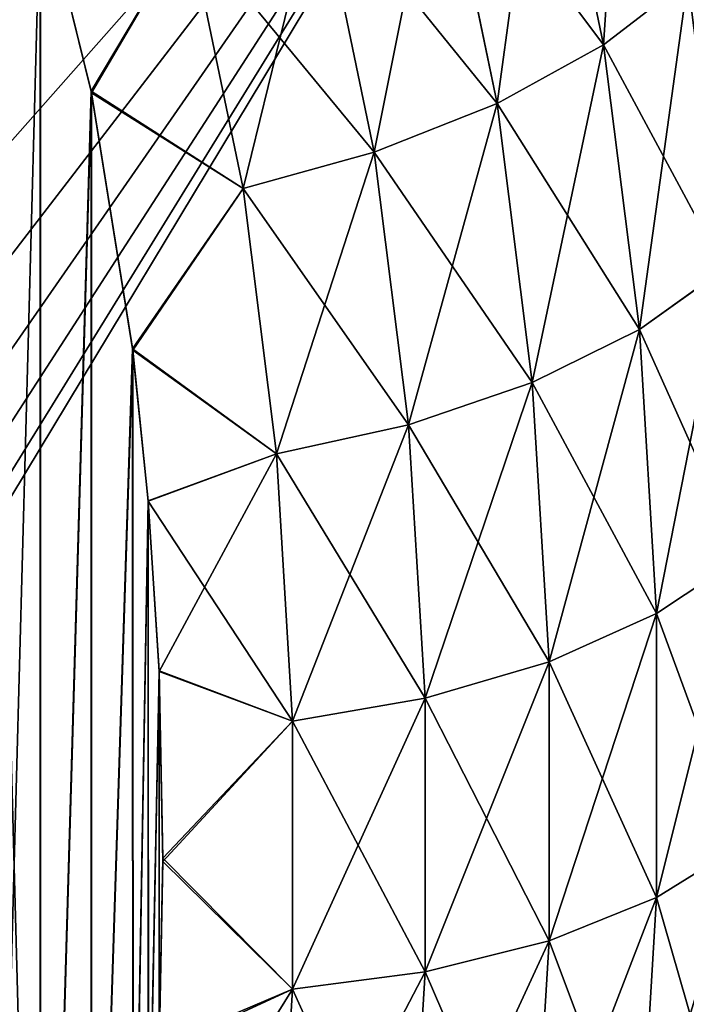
# Model space of a CAD drawing. Header units: millimetres. Extents: x -168 to 168, y -6 to 84.
# Tile 631 of 656: x 166.381 to 167.354, y 53.126 to 54.564. Entities that reach past the tile are written whole.
import ezdxf

# ---------------------------------------------------------------- set-up
doc = ezdxf.new("R2010")
doc.units = ezdxf.units.MM
doc.header["$LTSCALE"] = 65.185185
for name, color, linetype in [('651', 7, 'CONTINUOUS'), ('657', 7, 'CONTINUOUS'), ('658', 7, 'CONTINUOUS'), ('666', 7, 'CONTINUOUS'), ('667', 7, 'CONTINUOUS'), ('753', 7, 'CONTINUOUS'), ('759', 7, 'CONTINUOUS'), ('760', 7, 'CONTINUOUS'), ('768', 7, 'CONTINUOUS'), ('769', 7, 'CONTINUOUS')]:
    doc.layers.add(name, color=color, linetype=linetype)

msp = doc.modelspace()

# ---------------------------------------------------------------- linework, layer by layer
at = {"layer": '651', "linetype": 'CONTINUOUS'}
for points in [[(166, 53.2563, 104.8319), (166, 53.2563, 105.1681), (167.3519, 55.5, 105), (166, 53.2563, 104.8319)], [(166, 53.2563, 105.1681), (166, 53.3064, 105.5007), (167.3519, 55.5, 105), (166, 53.2563, 105.1681)], [(166, 53.3064, 105.5007), (166, 53.4055, 105.822), (167.3519, 55.5, 105), (166, 53.3064, 105.5007)], [(166, 53.4055, 105.822), (166, 53.5514, 106.125), (167.3519, 55.5, 105), (166, 53.4055, 105.822)], [(166, 53.5514, 106.125), (166, 53.7409, 106.4029), (167.3519, 55.5, 105), (166, 53.5514, 106.125)], [(166, 53.7409, 106.4029), (166, 53.9696, 106.6494), (167.3519, 55.5, 105), (166, 53.7409, 106.4029)], [(166, 53.9696, 106.6494), (166, 54.2325, 106.859), (167.3519, 55.5, 105), (166, 53.9696, 106.6494)], [(166, 54.2325, 106.859), (166, 54.5238, 107.0272), (167.3519, 55.5, 105), (166, 54.2325, 106.859)], [(166, 54.5238, 107.0272), (166, 54.8368, 107.15), (167.3519, 55.5, 105), (166, 54.5238, 107.0272)], [(166, 53.3064, 104.4993), (166, 53.2563, 104.8319), (167.3519, 55.5, 105), (166, 53.3064, 104.4993)], [(166, 54.8368, 102.85), (166, 54.5238, 102.9728), (167.3519, 55.5, 105), (166, 54.8368, 102.85)], [(166, 54.5238, 102.9728), (166, 54.2325, 103.141), (167.3519, 55.5, 105), (166, 54.5238, 102.9728)], [(166, 54.2325, 103.141), (166, 53.9696, 103.3506), (167.3519, 55.5, 105), (166, 54.2325, 103.141)], [(166, 53.9696, 103.3506), (166, 53.7409, 103.5971), (167.3519, 55.5, 105), (166, 53.9696, 103.3506)], [(166, 53.7409, 103.5971), (166, 53.5514, 103.875), (167.3519, 55.5, 105), (166, 53.7409, 103.5971)], [(166, 53.5514, 103.875), (166, 53.4055, 104.178), (167.3519, 55.5, 105), (166, 53.5514, 103.875)], [(166, 53.4055, 104.178), (166, 53.3064, 104.4993), (167.3519, 55.5, 105), (166, 53.4055, 104.178)]]:
    msp.add_3dface(points, dxfattribs=at)
at = {"layer": '657', "linetype": 'CONTINUOUS'}
for points in [[(167.2335, 54.5276, 100.9187), (166.9936, 54.8485, 100.5791), (167.1469, 54.9449, 100.6778), (167.2335, 54.5276, 100.9187)], [(167.2335, 54.5276, 100.9187), (167.1469, 54.9449, 100.6778), (167.3562, 54.6223, 101.0481), (167.2335, 54.5276, 100.9187)], [(167.078, 54.4418, 100.8139), (166.8169, 54.765, 100.5134), (166.9936, 54.8485, 100.5791), (167.078, 54.4418, 100.8139)], [(167.078, 54.4418, 100.8139), (166.9936, 54.8485, 100.5791), (167.2335, 54.5276, 100.9187), (167.078, 54.4418, 100.8139)], [(166.4118, 54.7599, 100.4273), (166.6283, 54.6993, 100.4838), (166.4859, 54.4575, 100.6019), (166.4118, 54.7599, 100.4273)], [(166.8987, 54.3706, 100.7412), (166.6283, 54.6993, 100.4838), (166.8169, 54.765, 100.5134), (166.8987, 54.3706, 100.7412)], [(166.8987, 54.3706, 100.7412), (166.8169, 54.765, 100.5134), (167.078, 54.4418, 100.8139), (166.8987, 54.3706, 100.7412)], [(166.6283, 54.6993, 100.4838), (166.7074, 54.3179, 100.704), (166.4859, 54.4575, 100.6019), (166.6283, 54.6993, 100.4838)], [(166.7074, 54.3179, 100.704), (166.6283, 54.6993, 100.4838), (166.8987, 54.3706, 100.7412), (166.7074, 54.3179, 100.704)], [(167.4095, 54.2001, 101.2918), (167.2335, 54.5276, 100.9187), (167.3562, 54.6223, 101.0481), (167.4095, 54.2001, 101.2918)], [(167.2859, 54.112, 101.1587), (167.078, 54.4418, 100.8139), (167.2335, 54.5276, 100.9187), (167.2859, 54.112, 101.1587)], [(167.2859, 54.112, 101.1587), (167.2335, 54.5276, 100.9187), (167.4095, 54.2001, 101.2918), (167.2859, 54.112, 101.1587)], [(166.4859, 54.4575, 100.6019), (166.7074, 54.3179, 100.704), (166.5463, 54.0818, 100.8188), (166.4859, 54.4575, 100.6019)], [(167.1293, 54.0344, 101.0491), (166.8987, 54.3706, 100.7412), (167.078, 54.4418, 100.8139), (167.1293, 54.0344, 101.0491)], [(167.1293, 54.0344, 101.0491), (167.078, 54.4418, 100.8139), (167.2859, 54.112, 101.1587), (167.1293, 54.0344, 101.0491)], [(166.9488, 53.9727, 100.9709), (166.7074, 54.3179, 100.704), (166.8987, 54.3706, 100.7412), (166.9488, 53.9727, 100.9709)], [(166.9488, 53.9727, 100.9709), (166.8987, 54.3706, 100.7412), (167.1293, 54.0344, 101.0491), (166.9488, 53.9727, 100.9709)], [(166.7074, 54.3179, 100.704), (166.7562, 53.9303, 100.9278), (166.5463, 54.0818, 100.8188), (166.7074, 54.3179, 100.704)], [(166.7562, 53.9303, 100.9278), (166.7074, 54.3179, 100.704), (166.9488, 53.9727, 100.9709), (166.7562, 53.9303, 100.9278)], [(167.4347, 53.7794, 101.5347), (167.2859, 54.112, 101.1587), (167.4095, 54.2001, 101.2918), (167.4347, 53.7794, 101.5347)], [(167.3107, 53.697, 101.3983), (167.1293, 54.0344, 101.0491), (167.2859, 54.112, 101.1587), (167.3107, 53.697, 101.3983)], [(167.3107, 53.697, 101.3983), (167.2859, 54.112, 101.1587), (167.4347, 53.7794, 101.5347), (167.3107, 53.697, 101.3983)], [(166.5463, 54.0818, 100.8188), (166.7562, 53.9303, 100.9278), (166.569, 53.8612, 100.9462), (166.5463, 54.0818, 100.8188)], [(167.1538, 53.6267, 101.2845), (166.9488, 53.9727, 100.9709), (167.1293, 54.0344, 101.0491), (167.1538, 53.6267, 101.2845)], [(167.1538, 53.6267, 101.2845), (167.1293, 54.0344, 101.0491), (167.3107, 53.697, 101.3983), (167.1538, 53.6267, 101.2845)], [(166.9728, 53.5734, 101.2014), (166.7562, 53.9303, 100.9278), (166.9488, 53.9727, 100.9709), (166.9728, 53.5734, 101.2014)], [(166.9728, 53.5734, 101.2014), (166.9488, 53.9727, 100.9709), (167.1538, 53.6267, 101.2845), (166.9728, 53.5734, 101.2014)], [(166.7562, 53.9303, 100.9278), (166.7796, 53.5398, 101.1532), (166.569, 53.8612, 100.9462), (166.7562, 53.9303, 100.9278)], [(166.7796, 53.5398, 101.1532), (166.7562, 53.9303, 100.9278), (166.9728, 53.5734, 101.2014), (166.7796, 53.5398, 101.1532)], [(166.569, 53.8612, 100.9462), (166.7796, 53.5398, 101.1532), (166.5846, 53.6132, 101.0893), (166.569, 53.8612, 100.9462)], [(167.4347, 53.3592, 101.7773), (167.3107, 53.697, 101.3983), (167.4347, 53.7794, 101.5347), (167.4347, 53.3592, 101.7773)], [(167.3107, 53.2823, 101.6377), (167.1538, 53.6267, 101.2845), (167.3107, 53.697, 101.3983), (167.3107, 53.2823, 101.6377)], [(167.3107, 53.2823, 101.6377), (167.3107, 53.697, 101.3983), (167.4347, 53.3592, 101.7773), (167.3107, 53.2823, 101.6377)], [(167.1538, 53.2189, 101.52), (166.9728, 53.5734, 101.2014), (167.1538, 53.6267, 101.2845), (167.1538, 53.2189, 101.52)], [(167.1538, 53.2189, 101.52), (167.1538, 53.6267, 101.2845), (167.3107, 53.2823, 101.6377), (167.1538, 53.2189, 101.52)], [(166.5846, 53.6132, 101.0893), (166.7796, 53.5398, 101.1532), (166.5903, 53.34, 101.2471), (166.5846, 53.6132, 101.0893)], [(166.9728, 53.1736, 101.4322), (166.7796, 53.5398, 101.1532), (166.9728, 53.5734, 101.2014), (166.9728, 53.1736, 101.4322)], [(166.9728, 53.1736, 101.4322), (166.9728, 53.5734, 101.2014), (167.1538, 53.2189, 101.52), (166.9728, 53.1736, 101.4322)], [(166.7796, 53.5398, 101.1532), (166.7796, 53.1486, 101.3791), (166.5903, 53.34, 101.2471), (166.7796, 53.5398, 101.1532)], [(166.7796, 53.1486, 101.3791), (166.7796, 53.5398, 101.1532), (166.9728, 53.1736, 101.4322), (166.7796, 53.1486, 101.3791)], [(167.4095, 52.9386, 102.0202), (167.3107, 53.2823, 101.6377), (167.4347, 53.3592, 101.7773), (167.4095, 52.9386, 102.0202)], [(166.5903, 53.34, 101.2471), (166.7796, 53.1486, 101.3791), (166.5849, 53.0655, 101.4056), (166.5903, 53.34, 101.2471)], [(167.2859, 52.8673, 101.8773), (167.1538, 53.2189, 101.52), (167.3107, 53.2823, 101.6377), (167.2859, 52.8673, 101.8773)], [(167.2859, 52.8673, 101.8773), (167.3107, 53.2823, 101.6377), (167.4095, 52.9386, 102.0202), (167.2859, 52.8673, 101.8773)], [(167.1293, 52.8112, 101.7553), (166.9728, 53.1736, 101.4322), (167.1538, 53.2189, 101.52), (167.1293, 52.8112, 101.7553)], [(167.1293, 52.8112, 101.7553), (167.1538, 53.2189, 101.52), (167.2859, 52.8673, 101.8773), (167.1293, 52.8112, 101.7553)], [(166.9488, 52.7743, 101.6628), (166.7796, 53.1486, 101.3791), (166.9728, 53.1736, 101.4322), (166.9488, 52.7743, 101.6628)], [(166.9488, 52.7743, 101.6628), (166.9728, 53.1736, 101.4322), (167.1293, 52.8112, 101.7553), (166.9488, 52.7743, 101.6628)], [(166.7796, 53.1486, 101.3791), (166.7562, 52.7582, 101.6045), (166.5849, 53.0655, 101.4056), (166.7796, 53.1486, 101.3791)], [(166.7562, 52.7582, 101.6045), (166.7796, 53.1486, 101.3791), (166.9488, 52.7743, 101.6628), (166.7562, 52.7582, 101.6045)]]:
    msp.add_3dface(points, dxfattribs=at)
at = {"layer": '658', "linetype": 'CONTINUOUS'}
for points in [[(166.3281, 51.6699, 102.2113), (166.3281, 55, 100.2887), (166.4118, 54.7599, 100.4273), (166.3281, 51.6699, 102.2113)], [(166.3281, 51.6699, 102.2113), (166.4118, 54.7599, 100.4273), (166.4117, 51.9097, 102.0728), (166.3281, 51.6699, 102.2113)], [(166.4118, 54.7599, 100.4273), (166.4859, 54.4575, 100.6019), (166.4117, 51.9097, 102.0728), (166.4118, 54.7599, 100.4273)], [(166.4859, 54.4575, 100.6019), (166.4861, 52.2132, 101.8976), (166.4117, 51.9097, 102.0728), (166.4859, 54.4575, 100.6019)], [(166.4859, 54.4575, 100.6019), (166.5463, 54.0818, 100.8188), (166.4861, 52.2132, 101.8976), (166.4859, 54.4575, 100.6019)], [(166.5463, 54.0818, 100.8188), (166.5468, 52.592, 101.679), (166.4861, 52.2132, 101.8976), (166.5463, 54.0818, 100.8188)], [(166.5463, 54.0818, 100.8188), (166.569, 53.8612, 100.9462), (166.5468, 52.592, 101.679), (166.5463, 54.0818, 100.8188)], [(166.569, 53.8612, 100.9462), (166.5695, 52.8147, 101.5504), (166.5468, 52.592, 101.679), (166.569, 53.8612, 100.9462)], [(166.569, 53.8612, 100.9462), (166.5846, 53.6132, 101.0893), (166.5695, 52.8147, 101.5504), (166.569, 53.8612, 100.9462)], [(166.5846, 53.6132, 101.0893), (166.5849, 53.0655, 101.4056), (166.5695, 52.8147, 101.5504), (166.5846, 53.6132, 101.0893)], [(166.5846, 53.6132, 101.0893), (166.5903, 53.34, 101.2471), (166.5849, 53.0655, 101.4056), (166.5846, 53.6132, 101.0893)]]:
    msp.add_3dface(points, dxfattribs=at)
at = {"layer": '666', "linetype": 'CONTINUOUS'}
for points in [[(166.4113, 54.7615, 109.5736), (166.3281, 55, 109.7113), (166.4114, 51.9087, 107.9265), (166.4113, 54.7615, 109.5736)], [(166.3281, 55, 109.7113), (166.3281, 51.6699, 107.7887), (166.4114, 51.9087, 107.9265), (166.3281, 55, 109.7113)], [(166.4854, 54.46, 109.3996), (166.4113, 54.7615, 109.5736), (166.4114, 51.9087, 107.9265), (166.4854, 54.46, 109.3996)], [(166.4856, 52.2107, 108.1009), (166.4854, 54.46, 109.3996), (166.4114, 51.9087, 107.9265), (166.4856, 52.2107, 108.1009)], [(166.5461, 54.0835, 109.1822), (166.4854, 54.46, 109.3996), (166.4856, 52.2107, 108.1009), (166.5461, 54.0835, 109.1822)], [(166.5462, 52.5875, 108.3184), (166.5461, 54.0835, 109.1822), (166.4856, 52.2107, 108.1009), (166.5462, 52.5875, 108.3184)], [(166.5689, 53.8617, 109.0541), (166.5461, 54.0835, 109.1822), (166.5462, 52.5875, 108.3184), (166.5689, 53.8617, 109.0541)], [(166.569, 52.8091, 108.4464), (166.5689, 53.8617, 109.0541), (166.5462, 52.5875, 108.3184), (166.569, 52.8091, 108.4464)], [(166.5846, 53.6122, 108.9101), (166.5689, 53.8617, 109.0541), (166.569, 52.8091, 108.4464), (166.5846, 53.6122, 108.9101)], [(166.5847, 53.0582, 108.5902), (166.5846, 53.6122, 108.9101), (166.569, 52.8091, 108.4464), (166.5847, 53.0582, 108.5902)], [(166.5902, 53.3351, 108.7501), (166.5846, 53.6122, 108.9101), (166.5847, 53.0582, 108.5902), (166.5902, 53.3351, 108.7501)]]:
    msp.add_3dface(points, dxfattribs=at)
at = {"layer": '667', "linetype": 'CONTINUOUS'}
for points in [[(167.2679, 55.048, 109.1976), (167.1469, 54.9449, 109.3222), (167.2335, 54.5277, 109.0813), (167.2679, 55.048, 109.1976)], [(167.3563, 54.6224, 108.9519), (167.2679, 55.048, 109.1976), (167.2335, 54.5277, 109.0813), (167.3563, 54.6224, 108.9519)], [(166.9937, 54.8485, 109.4209), (167.078, 54.4418, 109.1861), (167.1469, 54.9449, 109.3222), (166.9937, 54.8485, 109.4209)], [(167.1469, 54.9449, 109.3222), (167.078, 54.4418, 109.1861), (167.2335, 54.5277, 109.0813), (167.1469, 54.9449, 109.3222)], [(166.8169, 54.765, 109.4866), (166.8987, 54.3706, 109.2588), (166.9937, 54.8485, 109.4209), (166.8169, 54.765, 109.4866)], [(166.9937, 54.8485, 109.4209), (166.8987, 54.3706, 109.2588), (167.078, 54.4418, 109.1861), (166.9937, 54.8485, 109.4209)], [(166.4113, 54.7615, 109.5736), (166.4854, 54.46, 109.3996), (166.6283, 54.6993, 109.5162), (166.4113, 54.7615, 109.5736)], [(166.6283, 54.6993, 109.5162), (166.7074, 54.3179, 109.296), (166.8169, 54.765, 109.4866), (166.6283, 54.6993, 109.5162)], [(166.8169, 54.765, 109.4866), (166.7074, 54.3179, 109.296), (166.8987, 54.3706, 109.2588), (166.8169, 54.765, 109.4866)], [(166.6283, 54.6993, 109.5162), (166.4854, 54.46, 109.3996), (166.7074, 54.3179, 109.296), (166.6283, 54.6993, 109.5162)], [(167.3563, 54.6224, 108.9519), (167.2335, 54.5277, 109.0813), (167.2859, 54.112, 108.8413), (167.3563, 54.6224, 108.9519)], [(167.4095, 54.2002, 108.7081), (167.3563, 54.6224, 108.9519), (167.2859, 54.112, 108.8413), (167.4095, 54.2002, 108.7081)], [(167.078, 54.4418, 109.1861), (167.1294, 54.0344, 108.9509), (167.2335, 54.5277, 109.0813), (167.078, 54.4418, 109.1861)], [(167.2335, 54.5277, 109.0813), (167.1294, 54.0344, 108.9509), (167.2859, 54.112, 108.8413), (167.2335, 54.5277, 109.0813)], [(166.4854, 54.46, 109.3996), (166.5461, 54.0835, 109.1822), (166.7074, 54.3179, 109.296), (166.4854, 54.46, 109.3996)], [(166.8987, 54.3706, 109.2588), (166.9488, 53.9727, 109.0291), (167.078, 54.4418, 109.1861), (166.8987, 54.3706, 109.2588)], [(167.078, 54.4418, 109.1861), (166.9488, 53.9727, 109.0291), (167.1294, 54.0344, 108.9509), (167.078, 54.4418, 109.1861)], [(166.7074, 54.3179, 109.296), (166.7562, 53.9303, 109.0722), (166.8987, 54.3706, 109.2588), (166.7074, 54.3179, 109.296)], [(166.8987, 54.3706, 109.2588), (166.7562, 53.9303, 109.0722), (166.9488, 53.9727, 109.0291), (166.8987, 54.3706, 109.2588)], [(166.7074, 54.3179, 109.296), (166.5461, 54.0835, 109.1822), (166.7562, 53.9303, 109.0722), (166.7074, 54.3179, 109.296)], [(167.4095, 54.2002, 108.7081), (167.2859, 54.112, 108.8413), (167.3108, 53.697, 108.6017), (167.4095, 54.2002, 108.7081)], [(167.4347, 53.7795, 108.4652), (167.4095, 54.2002, 108.7081), (167.3108, 53.697, 108.6017), (167.4347, 53.7795, 108.4652)], [(167.1294, 54.0344, 108.9509), (167.1538, 53.6267, 108.7155), (167.2859, 54.112, 108.8413), (167.1294, 54.0344, 108.9509)], [(167.2859, 54.112, 108.8413), (167.1538, 53.6267, 108.7155), (167.3108, 53.697, 108.6017), (167.2859, 54.112, 108.8413)], [(166.5461, 54.0835, 109.1822), (166.5689, 53.8617, 109.0541), (166.7562, 53.9303, 109.0722), (166.5461, 54.0835, 109.1822)], [(166.9488, 53.9727, 109.0291), (166.9728, 53.5734, 108.7986), (167.1294, 54.0344, 108.9509), (166.9488, 53.9727, 109.0291)], [(167.1294, 54.0344, 108.9509), (166.9728, 53.5734, 108.7986), (167.1538, 53.6267, 108.7155), (167.1294, 54.0344, 108.9509)], [(166.7562, 53.9303, 109.0722), (166.7796, 53.5398, 108.8468), (166.9488, 53.9727, 109.0291), (166.7562, 53.9303, 109.0722)], [(166.9488, 53.9727, 109.0291), (166.7796, 53.5398, 108.8468), (166.9728, 53.5734, 108.7986), (166.9488, 53.9727, 109.0291)], [(166.5689, 53.8617, 109.0541), (166.5846, 53.6122, 108.9101), (166.7562, 53.9303, 109.0722), (166.5689, 53.8617, 109.0541)], [(166.7562, 53.9303, 109.0722), (166.5846, 53.6122, 108.9101), (166.7796, 53.5398, 108.8468), (166.7562, 53.9303, 109.0722)], [(167.4347, 53.3593, 108.2226), (167.4347, 53.7795, 108.4652), (167.3108, 53.2823, 108.3623), (167.4347, 53.3593, 108.2226)], [(167.4347, 53.7795, 108.4652), (167.3108, 53.697, 108.6017), (167.3108, 53.2823, 108.3623), (167.4347, 53.7795, 108.4652)], [(167.3108, 53.697, 108.6017), (167.1538, 53.2189, 108.48), (167.3108, 53.2823, 108.3623), (167.3108, 53.697, 108.6017)], [(167.1538, 53.6267, 108.7155), (167.1538, 53.2189, 108.48), (167.3108, 53.697, 108.6017), (167.1538, 53.6267, 108.7155)], [(167.1538, 53.6267, 108.7155), (166.9728, 53.1736, 108.5678), (167.1538, 53.2189, 108.48), (167.1538, 53.6267, 108.7155)], [(166.9728, 53.5734, 108.7986), (166.9728, 53.1736, 108.5678), (167.1538, 53.6267, 108.7155), (166.9728, 53.5734, 108.7986)], [(166.5846, 53.6122, 108.9101), (166.5902, 53.3351, 108.7501), (166.7796, 53.5398, 108.8468), (166.5846, 53.6122, 108.9101)], [(166.7796, 53.5398, 108.8468), (166.7796, 53.1486, 108.6209), (166.9728, 53.5734, 108.7986), (166.7796, 53.5398, 108.8468)], [(166.9728, 53.5734, 108.7986), (166.7796, 53.1486, 108.6209), (166.9728, 53.1736, 108.5678), (166.9728, 53.5734, 108.7986)], [(166.7796, 53.5398, 108.8468), (166.5902, 53.3351, 108.7501), (166.7796, 53.1486, 108.6209), (166.7796, 53.5398, 108.8468)], [(167.4095, 52.9386, 107.9798), (167.4347, 53.3593, 108.2226), (167.2859, 52.8673, 108.1227), (167.4095, 52.9386, 107.9798)], [(167.4347, 53.3593, 108.2226), (167.3108, 53.2823, 108.3623), (167.2859, 52.8673, 108.1227), (167.4347, 53.3593, 108.2226)], [(166.5902, 53.3351, 108.7501), (166.5847, 53.0582, 108.5902), (166.7796, 53.1486, 108.6209), (166.5902, 53.3351, 108.7501)], [(167.1538, 53.2189, 108.48), (167.1294, 52.8112, 108.2446), (167.3108, 53.2823, 108.3623), (167.1538, 53.2189, 108.48)], [(167.3108, 53.2823, 108.3623), (167.1294, 52.8112, 108.2446), (167.2859, 52.8673, 108.1227), (167.3108, 53.2823, 108.3623)], [(167.1538, 53.2189, 108.48), (166.9488, 52.7743, 108.3372), (167.1294, 52.8112, 108.2446), (167.1538, 53.2189, 108.48)], [(166.9728, 53.1736, 108.5678), (166.9488, 52.7743, 108.3372), (167.1538, 53.2189, 108.48), (166.9728, 53.1736, 108.5678)], [(166.9728, 53.1736, 108.5678), (166.7562, 52.7582, 108.3955), (166.9488, 52.7743, 108.3372), (166.9728, 53.1736, 108.5678)], [(166.7796, 53.1486, 108.6209), (166.7562, 52.7582, 108.3955), (166.9728, 53.1736, 108.5678), (166.7796, 53.1486, 108.6209)], [(166.7796, 53.1486, 108.6209), (166.569, 52.8091, 108.4464), (166.7562, 52.7582, 108.3955), (166.7796, 53.1486, 108.6209)], [(166.5847, 53.0582, 108.5902), (166.569, 52.8091, 108.4464), (166.7796, 53.1486, 108.6209), (166.5847, 53.0582, 108.5902)]]:
    msp.add_3dface(points, dxfattribs=at)
at = {"layer": '753', "linetype": 'CONTINUOUS'}
for points in [[(166, 53.2563, -105.1681), (166, 53.2563, -104.8319), (167.3519, 55.5, -105), (166, 53.2563, -105.1681)], [(166, 53.2563, -104.8319), (166, 53.3064, -104.4993), (167.3519, 55.5, -105), (166, 53.2563, -104.8319)], [(166, 53.3064, -104.4993), (166, 53.4055, -104.178), (167.3519, 55.5, -105), (166, 53.3064, -104.4993)], [(166, 53.4055, -104.178), (166, 53.5514, -103.875), (167.3519, 55.5, -105), (166, 53.4055, -104.178)], [(166, 53.5514, -103.875), (166, 53.7409, -103.5971), (167.3519, 55.5, -105), (166, 53.5514, -103.875)], [(166, 53.7409, -103.5971), (166, 53.9696, -103.3506), (167.3519, 55.5, -105), (166, 53.7409, -103.5971)], [(166, 53.9696, -103.3506), (166, 54.2325, -103.141), (167.3519, 55.5, -105), (166, 53.9696, -103.3506)], [(166, 54.2325, -103.141), (166, 54.5238, -102.9728), (167.3519, 55.5, -105), (166, 54.2325, -103.141)], [(166, 54.5238, -102.9728), (166, 54.8368, -102.85), (167.3519, 55.5, -105), (166, 54.5238, -102.9728)], [(166, 53.3064, -105.5007), (166, 53.2563, -105.1681), (167.3519, 55.5, -105), (166, 53.3064, -105.5007)], [(166, 54.8368, -107.15), (166, 54.5238, -107.0272), (167.3519, 55.5, -105), (166, 54.8368, -107.15)], [(166, 54.5238, -107.0272), (166, 54.2325, -106.859), (167.3519, 55.5, -105), (166, 54.5238, -107.0272)], [(166, 54.2325, -106.859), (166, 53.9696, -106.6494), (167.3519, 55.5, -105), (166, 54.2325, -106.859)], [(166, 53.9696, -106.6494), (166, 53.7409, -106.4029), (167.3519, 55.5, -105), (166, 53.9696, -106.6494)], [(166, 53.7409, -106.4029), (166, 53.5514, -106.125), (167.3519, 55.5, -105), (166, 53.7409, -106.4029)], [(166, 53.5514, -106.125), (166, 53.4055, -105.822), (167.3519, 55.5, -105), (166, 53.5514, -106.125)], [(166, 53.4055, -105.822), (166, 53.3064, -105.5007), (167.3519, 55.5, -105), (166, 53.4055, -105.822)]]:
    msp.add_3dface(points, dxfattribs=at)
at = {"layer": '759', "linetype": 'CONTINUOUS'}
for points in [[(167.2335, 54.5276, -109.0813), (166.9936, 54.8485, -109.4209), (167.1469, 54.9449, -109.3222), (167.2335, 54.5276, -109.0813)], [(167.2335, 54.5276, -109.0813), (167.1469, 54.9449, -109.3222), (167.3562, 54.6223, -108.9519), (167.2335, 54.5276, -109.0813)], [(167.078, 54.4418, -109.1861), (166.8169, 54.765, -109.4866), (166.9936, 54.8485, -109.4209), (167.078, 54.4418, -109.1861)], [(167.078, 54.4418, -109.1861), (166.9936, 54.8485, -109.4209), (167.2335, 54.5276, -109.0813), (167.078, 54.4418, -109.1861)], [(166.4118, 54.7599, -109.5727), (166.6283, 54.6993, -109.5162), (166.4859, 54.4575, -109.3981), (166.4118, 54.7599, -109.5727)], [(166.8987, 54.3706, -109.2588), (166.6283, 54.6993, -109.5162), (166.8169, 54.765, -109.4866), (166.8987, 54.3706, -109.2588)], [(166.8987, 54.3706, -109.2588), (166.8169, 54.765, -109.4866), (167.078, 54.4418, -109.1861), (166.8987, 54.3706, -109.2588)], [(166.6283, 54.6993, -109.5162), (166.7074, 54.3179, -109.296), (166.4859, 54.4575, -109.3981), (166.6283, 54.6993, -109.5162)], [(166.7074, 54.3179, -109.296), (166.6283, 54.6993, -109.5162), (166.8987, 54.3706, -109.2588), (166.7074, 54.3179, -109.296)], [(167.4095, 54.2001, -108.7082), (167.2335, 54.5276, -109.0813), (167.3562, 54.6223, -108.9519), (167.4095, 54.2001, -108.7082)], [(167.2859, 54.112, -108.8413), (167.078, 54.4418, -109.1861), (167.2335, 54.5276, -109.0813), (167.2859, 54.112, -108.8413)], [(167.2859, 54.112, -108.8413), (167.2335, 54.5276, -109.0813), (167.4095, 54.2001, -108.7082), (167.2859, 54.112, -108.8413)], [(166.4859, 54.4575, -109.3981), (166.7074, 54.3179, -109.296), (166.5463, 54.0818, -109.1812), (166.4859, 54.4575, -109.3981)], [(167.1293, 54.0344, -108.9509), (166.8987, 54.3706, -109.2588), (167.078, 54.4418, -109.1861), (167.1293, 54.0344, -108.9509)], [(167.1293, 54.0344, -108.9509), (167.078, 54.4418, -109.1861), (167.2859, 54.112, -108.8413), (167.1293, 54.0344, -108.9509)], [(166.9488, 53.9727, -109.0291), (166.7074, 54.3179, -109.296), (166.8987, 54.3706, -109.2588), (166.9488, 53.9727, -109.0291)], [(166.9488, 53.9727, -109.0291), (166.8987, 54.3706, -109.2588), (167.1293, 54.0344, -108.9509), (166.9488, 53.9727, -109.0291)], [(166.7074, 54.3179, -109.296), (166.7562, 53.9303, -109.0722), (166.5463, 54.0818, -109.1812), (166.7074, 54.3179, -109.296)], [(166.7562, 53.9303, -109.0722), (166.7074, 54.3179, -109.296), (166.9488, 53.9727, -109.0291), (166.7562, 53.9303, -109.0722)], [(167.4347, 53.7794, -108.4653), (167.2859, 54.112, -108.8413), (167.4095, 54.2001, -108.7082), (167.4347, 53.7794, -108.4653)], [(167.3107, 53.697, -108.6017), (167.1293, 54.0344, -108.9509), (167.2859, 54.112, -108.8413), (167.3107, 53.697, -108.6017)], [(167.3107, 53.697, -108.6017), (167.2859, 54.112, -108.8413), (167.4347, 53.7794, -108.4653), (167.3107, 53.697, -108.6017)], [(166.5463, 54.0818, -109.1812), (166.7562, 53.9303, -109.0722), (166.569, 53.8612, -109.0538), (166.5463, 54.0818, -109.1812)], [(167.1538, 53.6267, -108.7155), (166.9488, 53.9727, -109.0291), (167.1293, 54.0344, -108.9509), (167.1538, 53.6267, -108.7155)], [(167.1538, 53.6267, -108.7155), (167.1293, 54.0344, -108.9509), (167.3107, 53.697, -108.6017), (167.1538, 53.6267, -108.7155)], [(166.9728, 53.5734, -108.7986), (166.7562, 53.9303, -109.0722), (166.9488, 53.9727, -109.0291), (166.9728, 53.5734, -108.7986)], [(166.9728, 53.5734, -108.7986), (166.9488, 53.9727, -109.0291), (167.1538, 53.6267, -108.7155), (166.9728, 53.5734, -108.7986)], [(166.7562, 53.9303, -109.0722), (166.7796, 53.5398, -108.8468), (166.569, 53.8612, -109.0538), (166.7562, 53.9303, -109.0722)], [(166.7796, 53.5398, -108.8468), (166.7562, 53.9303, -109.0722), (166.9728, 53.5734, -108.7986), (166.7796, 53.5398, -108.8468)], [(166.569, 53.8612, -109.0538), (166.7796, 53.5398, -108.8468), (166.5846, 53.6132, -108.9107), (166.569, 53.8612, -109.0538)], [(167.4347, 53.3592, -108.2227), (167.3107, 53.697, -108.6017), (167.4347, 53.7794, -108.4653), (167.4347, 53.3592, -108.2227)], [(167.3107, 53.2823, -108.3623), (167.1538, 53.6267, -108.7155), (167.3107, 53.697, -108.6017), (167.3107, 53.2823, -108.3623)], [(167.3107, 53.2823, -108.3623), (167.3107, 53.697, -108.6017), (167.4347, 53.3592, -108.2227), (167.3107, 53.2823, -108.3623)], [(167.1538, 53.2189, -108.48), (166.9728, 53.5734, -108.7986), (167.1538, 53.6267, -108.7155), (167.1538, 53.2189, -108.48)], [(167.1538, 53.2189, -108.48), (167.1538, 53.6267, -108.7155), (167.3107, 53.2823, -108.3623), (167.1538, 53.2189, -108.48)], [(166.5846, 53.6132, -108.9107), (166.7796, 53.5398, -108.8468), (166.5903, 53.34, -108.7529), (166.5846, 53.6132, -108.9107)], [(166.9728, 53.1736, -108.5678), (166.7796, 53.5398, -108.8468), (166.9728, 53.5734, -108.7986), (166.9728, 53.1736, -108.5678)], [(166.9728, 53.1736, -108.5678), (166.9728, 53.5734, -108.7986), (167.1538, 53.2189, -108.48), (166.9728, 53.1736, -108.5678)], [(166.7796, 53.5398, -108.8468), (166.7796, 53.1486, -108.6209), (166.5903, 53.34, -108.7529), (166.7796, 53.5398, -108.8468)], [(166.7796, 53.1486, -108.6209), (166.7796, 53.5398, -108.8468), (166.9728, 53.1736, -108.5678), (166.7796, 53.1486, -108.6209)], [(167.4095, 52.9386, -107.9798), (167.3107, 53.2823, -108.3623), (167.4347, 53.3592, -108.2227), (167.4095, 52.9386, -107.9798)], [(166.5903, 53.34, -108.7529), (166.7796, 53.1486, -108.6209), (166.5849, 53.0655, -108.5944), (166.5903, 53.34, -108.7529)], [(167.2859, 52.8673, -108.1227), (167.1538, 53.2189, -108.48), (167.3107, 53.2823, -108.3623), (167.2859, 52.8673, -108.1227)], [(167.2859, 52.8673, -108.1227), (167.3107, 53.2823, -108.3623), (167.4095, 52.9386, -107.9798), (167.2859, 52.8673, -108.1227)], [(167.1293, 52.8112, -108.2447), (166.9728, 53.1736, -108.5678), (167.1538, 53.2189, -108.48), (167.1293, 52.8112, -108.2447)], [(167.1293, 52.8112, -108.2447), (167.1538, 53.2189, -108.48), (167.2859, 52.8673, -108.1227), (167.1293, 52.8112, -108.2447)], [(166.9488, 52.7743, -108.3372), (166.7796, 53.1486, -108.6209), (166.9728, 53.1736, -108.5678), (166.9488, 52.7743, -108.3372)], [(166.9488, 52.7743, -108.3372), (166.9728, 53.1736, -108.5678), (167.1293, 52.8112, -108.2447), (166.9488, 52.7743, -108.3372)], [(166.7796, 53.1486, -108.6209), (166.7562, 52.7582, -108.3955), (166.5849, 53.0655, -108.5944), (166.7796, 53.1486, -108.6209)], [(166.7562, 52.7582, -108.3955), (166.7796, 53.1486, -108.6209), (166.9488, 52.7743, -108.3372), (166.7562, 52.7582, -108.3955)]]:
    msp.add_3dface(points, dxfattribs=at)
at = {"layer": '760', "linetype": 'CONTINUOUS'}
for points in [[(166.3281, 51.6699, -107.7887), (166.3281, 55, -109.7113), (166.4118, 54.7599, -109.5727), (166.3281, 51.6699, -107.7887)], [(166.3281, 51.6699, -107.7887), (166.4118, 54.7599, -109.5727), (166.4117, 51.9097, -107.9272), (166.3281, 51.6699, -107.7887)], [(166.4118, 54.7599, -109.5727), (166.4859, 54.4575, -109.3981), (166.4117, 51.9097, -107.9272), (166.4118, 54.7599, -109.5727)], [(166.4859, 54.4575, -109.3981), (166.4861, 52.2132, -108.1024), (166.4117, 51.9097, -107.9272), (166.4859, 54.4575, -109.3981)], [(166.4859, 54.4575, -109.3981), (166.5463, 54.0818, -109.1812), (166.4861, 52.2132, -108.1024), (166.4859, 54.4575, -109.3981)], [(166.5463, 54.0818, -109.1812), (166.5468, 52.592, -108.321), (166.4861, 52.2132, -108.1024), (166.5463, 54.0818, -109.1812)], [(166.5463, 54.0818, -109.1812), (166.569, 53.8612, -109.0538), (166.5468, 52.592, -108.321), (166.5463, 54.0818, -109.1812)], [(166.569, 53.8612, -109.0538), (166.5695, 52.8147, -108.4496), (166.5468, 52.592, -108.321), (166.569, 53.8612, -109.0538)], [(166.569, 53.8612, -109.0538), (166.5846, 53.6132, -108.9107), (166.5695, 52.8147, -108.4496), (166.569, 53.8612, -109.0538)], [(166.5846, 53.6132, -108.9107), (166.5849, 53.0655, -108.5944), (166.5695, 52.8147, -108.4496), (166.5846, 53.6132, -108.9107)], [(166.5846, 53.6132, -108.9107), (166.5903, 53.34, -108.7529), (166.5849, 53.0655, -108.5944), (166.5846, 53.6132, -108.9107)]]:
    msp.add_3dface(points, dxfattribs=at)
at = {"layer": '768', "linetype": 'CONTINUOUS'}
for points in [[(166.4113, 54.7615, -100.4264), (166.3281, 55, -100.2887), (166.4114, 51.9087, -102.0735), (166.4113, 54.7615, -100.4264)], [(166.3281, 55, -100.2887), (166.3281, 51.6699, -102.2113), (166.4114, 51.9087, -102.0735), (166.3281, 55, -100.2887)], [(166.4854, 54.46, -100.6004), (166.4113, 54.7615, -100.4264), (166.4114, 51.9087, -102.0735), (166.4854, 54.46, -100.6004)], [(166.4856, 52.2107, -101.8991), (166.4854, 54.46, -100.6004), (166.4114, 51.9087, -102.0735), (166.4856, 52.2107, -101.8991)], [(166.5461, 54.0835, -100.8178), (166.4854, 54.46, -100.6004), (166.4856, 52.2107, -101.8991), (166.5461, 54.0835, -100.8178)], [(166.5462, 52.5875, -101.6816), (166.5461, 54.0835, -100.8178), (166.4856, 52.2107, -101.8991), (166.5462, 52.5875, -101.6816)], [(166.5689, 53.8617, -100.9459), (166.5461, 54.0835, -100.8178), (166.5462, 52.5875, -101.6816), (166.5689, 53.8617, -100.9459)], [(166.569, 52.8091, -101.5536), (166.5689, 53.8617, -100.9459), (166.5462, 52.5875, -101.6816), (166.569, 52.8091, -101.5536)], [(166.5846, 53.6122, -101.0899), (166.5689, 53.8617, -100.9459), (166.569, 52.8091, -101.5536), (166.5846, 53.6122, -101.0899)], [(166.5847, 53.0582, -101.4098), (166.5846, 53.6122, -101.0899), (166.569, 52.8091, -101.5536), (166.5847, 53.0582, -101.4098)], [(166.5902, 53.3351, -101.2499), (166.5846, 53.6122, -101.0899), (166.5847, 53.0582, -101.4098), (166.5902, 53.3351, -101.2499)]]:
    msp.add_3dface(points, dxfattribs=at)
at = {"layer": '769', "linetype": 'CONTINUOUS'}
for points in [[(167.2679, 55.048, -100.8024), (167.1469, 54.9449, -100.6778), (167.2335, 54.5277, -100.9187), (167.2679, 55.048, -100.8024)], [(167.3563, 54.6224, -101.0481), (167.2679, 55.048, -100.8024), (167.2335, 54.5277, -100.9187), (167.3563, 54.6224, -101.0481)], [(166.9937, 54.8485, -100.5791), (167.078, 54.4418, -100.8139), (167.1469, 54.9449, -100.6778), (166.9937, 54.8485, -100.5791)], [(167.1469, 54.9449, -100.6778), (167.078, 54.4418, -100.8139), (167.2335, 54.5277, -100.9187), (167.1469, 54.9449, -100.6778)], [(166.8169, 54.765, -100.5134), (166.8987, 54.3706, -100.7412), (166.9937, 54.8485, -100.5791), (166.8169, 54.765, -100.5134)], [(166.9937, 54.8485, -100.5791), (166.8987, 54.3706, -100.7412), (167.078, 54.4418, -100.8139), (166.9937, 54.8485, -100.5791)], [(166.4113, 54.7615, -100.4264), (166.4854, 54.46, -100.6004), (166.6283, 54.6993, -100.4838), (166.4113, 54.7615, -100.4264)], [(166.6283, 54.6993, -100.4838), (166.7074, 54.3179, -100.704), (166.8169, 54.765, -100.5134), (166.6283, 54.6993, -100.4838)], [(166.8169, 54.765, -100.5134), (166.7074, 54.3179, -100.704), (166.8987, 54.3706, -100.7412), (166.8169, 54.765, -100.5134)], [(166.6283, 54.6993, -100.4838), (166.4854, 54.46, -100.6004), (166.7074, 54.3179, -100.704), (166.6283, 54.6993, -100.4838)], [(167.3563, 54.6224, -101.0481), (167.2335, 54.5277, -100.9187), (167.2859, 54.112, -101.1587), (167.3563, 54.6224, -101.0481)], [(167.4095, 54.2002, -101.2919), (167.3563, 54.6224, -101.0481), (167.2859, 54.112, -101.1587), (167.4095, 54.2002, -101.2919)], [(167.078, 54.4418, -100.8139), (167.1294, 54.0344, -101.0491), (167.2335, 54.5277, -100.9187), (167.078, 54.4418, -100.8139)], [(167.2335, 54.5277, -100.9187), (167.1294, 54.0344, -101.0491), (167.2859, 54.112, -101.1587), (167.2335, 54.5277, -100.9187)], [(166.4854, 54.46, -100.6004), (166.5461, 54.0835, -100.8178), (166.7074, 54.3179, -100.704), (166.4854, 54.46, -100.6004)], [(166.8987, 54.3706, -100.7412), (166.9488, 53.9727, -100.9709), (167.078, 54.4418, -100.8139), (166.8987, 54.3706, -100.7412)], [(167.078, 54.4418, -100.8139), (166.9488, 53.9727, -100.9709), (167.1294, 54.0344, -101.0491), (167.078, 54.4418, -100.8139)], [(166.7074, 54.3179, -100.704), (166.7562, 53.9303, -100.9278), (166.8987, 54.3706, -100.7412), (166.7074, 54.3179, -100.704)], [(166.8987, 54.3706, -100.7412), (166.7562, 53.9303, -100.9278), (166.9488, 53.9727, -100.9709), (166.8987, 54.3706, -100.7412)], [(166.7074, 54.3179, -100.704), (166.5461, 54.0835, -100.8178), (166.7562, 53.9303, -100.9278), (166.7074, 54.3179, -100.704)], [(167.4095, 54.2002, -101.2919), (167.2859, 54.112, -101.1587), (167.3108, 53.697, -101.3983), (167.4095, 54.2002, -101.2919)], [(167.4347, 53.7795, -101.5348), (167.4095, 54.2002, -101.2919), (167.3108, 53.697, -101.3983), (167.4347, 53.7795, -101.5348)], [(167.1294, 54.0344, -101.0491), (167.1538, 53.6267, -101.2845), (167.2859, 54.112, -101.1587), (167.1294, 54.0344, -101.0491)], [(167.2859, 54.112, -101.1587), (167.1538, 53.6267, -101.2845), (167.3108, 53.697, -101.3983), (167.2859, 54.112, -101.1587)], [(166.5461, 54.0835, -100.8178), (166.5689, 53.8617, -100.9459), (166.7562, 53.9303, -100.9278), (166.5461, 54.0835, -100.8178)], [(166.9488, 53.9727, -100.9709), (166.9728, 53.5734, -101.2014), (167.1294, 54.0344, -101.0491), (166.9488, 53.9727, -100.9709)], [(167.1294, 54.0344, -101.0491), (166.9728, 53.5734, -101.2014), (167.1538, 53.6267, -101.2845), (167.1294, 54.0344, -101.0491)], [(166.7562, 53.9303, -100.9278), (166.7796, 53.5398, -101.1532), (166.9488, 53.9727, -100.9709), (166.7562, 53.9303, -100.9278)], [(166.9488, 53.9727, -100.9709), (166.7796, 53.5398, -101.1532), (166.9728, 53.5734, -101.2014), (166.9488, 53.9727, -100.9709)], [(166.5689, 53.8617, -100.9459), (166.5846, 53.6122, -101.0899), (166.7562, 53.9303, -100.9278), (166.5689, 53.8617, -100.9459)], [(166.7562, 53.9303, -100.9278), (166.5846, 53.6122, -101.0899), (166.7796, 53.5398, -101.1532), (166.7562, 53.9303, -100.9278)], [(167.4347, 53.3593, -101.7774), (167.4347, 53.7795, -101.5348), (167.3108, 53.2823, -101.6377), (167.4347, 53.3593, -101.7774)], [(167.4347, 53.7795, -101.5348), (167.3108, 53.697, -101.3983), (167.3108, 53.2823, -101.6377), (167.4347, 53.7795, -101.5348)], [(167.3108, 53.697, -101.3983), (167.1538, 53.2189, -101.52), (167.3108, 53.2823, -101.6377), (167.3108, 53.697, -101.3983)], [(167.1538, 53.6267, -101.2845), (167.1538, 53.2189, -101.52), (167.3108, 53.697, -101.3983), (167.1538, 53.6267, -101.2845)], [(167.1538, 53.6267, -101.2845), (166.9728, 53.1736, -101.4322), (167.1538, 53.2189, -101.52), (167.1538, 53.6267, -101.2845)], [(166.9728, 53.5734, -101.2014), (166.9728, 53.1736, -101.4322), (167.1538, 53.6267, -101.2845), (166.9728, 53.5734, -101.2014)], [(166.5846, 53.6122, -101.0899), (166.5902, 53.3351, -101.2499), (166.7796, 53.5398, -101.1532), (166.5846, 53.6122, -101.0899)], [(166.7796, 53.5398, -101.1532), (166.7796, 53.1486, -101.3791), (166.9728, 53.5734, -101.2014), (166.7796, 53.5398, -101.1532)], [(166.9728, 53.5734, -101.2014), (166.7796, 53.1486, -101.3791), (166.9728, 53.1736, -101.4322), (166.9728, 53.5734, -101.2014)], [(166.7796, 53.5398, -101.1532), (166.5902, 53.3351, -101.2499), (166.7796, 53.1486, -101.3791), (166.7796, 53.5398, -101.1532)], [(167.4095, 52.9386, -102.0202), (167.4347, 53.3593, -101.7774), (167.2859, 52.8673, -101.8773), (167.4095, 52.9386, -102.0202)], [(167.4347, 53.3593, -101.7774), (167.3108, 53.2823, -101.6377), (167.2859, 52.8673, -101.8773), (167.4347, 53.3593, -101.7774)], [(166.5902, 53.3351, -101.2499), (166.5847, 53.0582, -101.4098), (166.7796, 53.1486, -101.3791), (166.5902, 53.3351, -101.2499)], [(167.1538, 53.2189, -101.52), (167.1294, 52.8112, -101.7554), (167.3108, 53.2823, -101.6377), (167.1538, 53.2189, -101.52)], [(167.3108, 53.2823, -101.6377), (167.1294, 52.8112, -101.7554), (167.2859, 52.8673, -101.8773), (167.3108, 53.2823, -101.6377)], [(167.1538, 53.2189, -101.52), (166.9488, 52.7743, -101.6628), (167.1294, 52.8112, -101.7554), (167.1538, 53.2189, -101.52)], [(166.9728, 53.1736, -101.4322), (166.9488, 52.7743, -101.6628), (167.1538, 53.2189, -101.52), (166.9728, 53.1736, -101.4322)], [(166.9728, 53.1736, -101.4322), (166.7562, 52.7582, -101.6045), (166.9488, 52.7743, -101.6628), (166.9728, 53.1736, -101.4322)], [(166.7796, 53.1486, -101.3791), (166.7562, 52.7582, -101.6045), (166.9728, 53.1736, -101.4322), (166.7796, 53.1486, -101.3791)], [(166.7796, 53.1486, -101.3791), (166.569, 52.8091, -101.5536), (166.7562, 52.7582, -101.6045), (166.7796, 53.1486, -101.3791)], [(166.5847, 53.0582, -101.4098), (166.569, 52.8091, -101.5536), (166.7796, 53.1486, -101.3791), (166.5847, 53.0582, -101.4098)]]:
    msp.add_3dface(points, dxfattribs=at)

doc.saveas('drawing.dxf')
